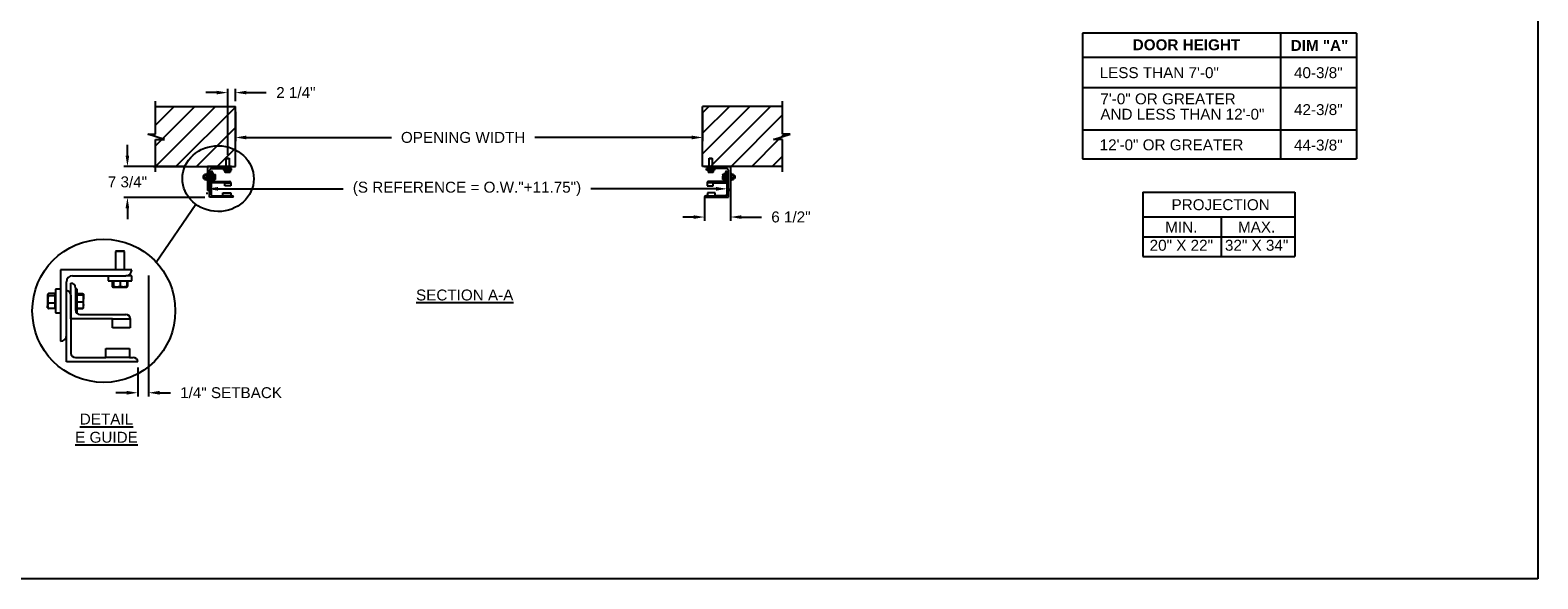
# Model space of a CAD drawing. Header units: inches. Extents: x 170 to 284, y 215 to 248.
# Tile 355 of 656: x 200.76 to 213.72, y 214.76 to 219.47. Entities that reach past the tile are written whole.
import ezdxf
from ezdxf import colors
from ezdxf.entities.mleader import LeaderData, LeaderLine
from ezdxf.math import Vec2, Vec3

# ---------------------------------------------------------------- set-up
doc = ezdxf.new("R2010")
doc.units = ezdxf.units.IN
doc.header["$LTSCALE"] = 0.25
doc.header["$MEASUREMENT"] = 0
for name, color, linetype in [('ANNOTATIONS', 1, 'Continuous'), ('DETAILS', 4, 'Continuous'), ('E GUIDES', 7, 'Continuous'), ('LH FRONT OF HOOD', 7, 'Continuous')]:
    doc.layers.add(name, color=color, linetype=linetype)
doc.styles.add('ARIAL', font='arial.ttf', dxfattribs={"height": 0.09375})
doc.dimstyles.new('STANDARD$0', dxfattribs={"dimtxt": 0.09375, "dimasz": 0.09375, "dimexe": 0.03125, "dimexo": 0.046875, "dimgap": 0.09, "dimtad": 0, "dimtih": 1, "dimtoh": 1, "dimdec": 4, "dimzin": 0, "dimdsep": 46, "dimtxsty": 'ARIAL', "dimcen": 0.09, "dimadec": 0, "dimazin": 0, "dimtfac": 1, "dimtdec": 4, "dimtofl": 0, "dimtmove": 0, "dimatfit": 1, "dimfxl": 1, "dimtolj": 1, "dimtzin": 0, "dimarcsym": 0})
pattern_1 = [(45, (24.66329, -19.50984), (-0.08838835, 0.08838835), [])]

# ---------------------------------------------------------------- blocks, each defined once
blk = doc.blocks.new('*D68')
at = {"layer": 'ANNOTATIONS', "color": 0, "lineweight": -2, "transparency": 16777216}
for p, q in [((201.597, 218.392), (201.597, 218.486)), ((202.086, 218.298), (201.565, 218.298)), ((202.261, 218.034), (201.565, 218.034)), ((201.597, 217.94), (201.597, 217.847))]:
    blk.add_line(p, q, dxfattribs=at)
at = {"layer": 'ANNOTATIONS', "color": 0, "transparency": 16777216}
for points in [[(201.581, 218.392), (201.612, 218.392), (201.597, 218.298)], [(201.581, 217.94), (201.612, 217.94), (201.597, 218.034)]]:
    blk.add_solid(points, dxfattribs=at)
at = {"layer": 'defpoints', "color": 0, "transparency": 16777216}
for p in [(202.133, 218.298), (201.597, 218.034), (202.308, 218.034)]:
    blk.add_point(p, dxfattribs=at)
at = {"layer": 'ANNOTATIONS', "color": 0, "transparency": 16777216, "insert": (201.597, 218.166), "char_height": 0.0938, "attachment_point": 5, "style": 'ARIAL'}
blk.add_mtext('\\A1;7 3/4"', dxfattribs=at)
blk = doc.blocks.new('*D69')
at = {"layer": 'ANNOTATIONS', "color": 0, "lineweight": -2, "transparency": 16777216}
for p, q in [((206.781, 218.252), (206.781, 217.833)), ((206.559, 218.037), (206.559, 217.833)), ((206.465, 217.865), (206.372, 217.865)), ((206.874, 217.865), (207.048, 217.865))]:
    blk.add_line(p, q, dxfattribs=at)
at = {"layer": 'ANNOTATIONS', "color": 0, "transparency": 16777216}
for points in [[(206.465, 217.88), (206.465, 217.849), (206.559, 217.865)], [(206.874, 217.88), (206.874, 217.849), (206.781, 217.865)]]:
    blk.add_solid(points, dxfattribs=at)
at = {"layer": 'defpoints', "color": 0, "transparency": 16777216}
for p in [(206.781, 218.298), (206.559, 218.084), (206.781, 217.865)]:
    blk.add_point(p, dxfattribs=at)
at = {"layer": 'ANNOTATIONS', "color": 0, "transparency": 16777216, "insert": (207.301, 217.865), "char_height": 0.0938, "attachment_point": 5, "style": 'ARIAL'}
blk.add_mtext('\\A1;6 1/2"', dxfattribs=at)
blk = doc.blocks.new('*D67')
at = {"layer": 'ANNOTATIONS', "color": 0, "lineweight": -2, "transparency": 16777216}
for p, q in [((202.365, 218.933), (202.271, 218.933)), ((202.459, 218.398), (202.459, 218.965)), ((202.525, 218.861), (202.525, 218.965)), ((202.619, 218.933), (202.791, 218.933))]:
    blk.add_line(p, q, dxfattribs=at)
at = {"layer": 'ANNOTATIONS', "color": 0, "transparency": 16777216}
for points in [[(202.365, 218.949), (202.365, 218.918), (202.459, 218.933)], [(202.619, 218.949), (202.619, 218.918), (202.525, 218.933)]]:
    blk.add_solid(points, dxfattribs=at)
at = {"layer": 'defpoints', "color": 0, "transparency": 16777216}
for p in [(202.525, 218.933), (202.525, 218.814), (202.459, 218.351)]:
    blk.add_point(p, dxfattribs=at)
at = {"layer": 'ANNOTATIONS', "color": 0, "transparency": 16777216, "insert": (203.045, 218.933), "char_height": 0.0938, "attachment_point": 5, "style": 'ARIAL'}
blk.add_mtext('\\A1;2 1/4"', dxfattribs=at)
blk = doc.blocks.new('*D63')
at = {"layer": 'ANNOTATIONS', "color": 0, "lineweight": -2, "transparency": 16777216}
for p, q in [((206.751, 218.154), (206.751, 218.138)), ((202.282, 218.06), (202.282, 218.076)), ((202.376, 218.107), (203.451, 218.107)), ((206.657, 218.107), (205.582, 218.107))]:
    blk.add_line(p, q, dxfattribs=at)
at = {"layer": 'ANNOTATIONS', "color": 0, "transparency": 16777216}
for points in [[(202.376, 218.123), (202.376, 218.091), (202.282, 218.107)], [(206.657, 218.123), (206.657, 218.091), (206.751, 218.107)]]:
    blk.add_solid(points, dxfattribs=at)
at = {"layer": 'defpoints', "color": 0, "transparency": 16777216}
for p in [(202.282, 218.107), (206.751, 218.107), (206.751, 218.107)]:
    blk.add_point(p, dxfattribs=at)
at = {"layer": 'ANNOTATIONS', "color": 0, "transparency": 16777216, "insert": (204.516, 218.107), "char_height": 0.09375, "attachment_point": 5, "style": 'ARIAL'}
blk.add_mtext('\\A1;(S REFERENCE = O.W."+11.75")', dxfattribs=at)
blk = doc.blocks.new('*D64')
at = {"layer": 'ANNOTATIONS', "color": 0, "lineweight": -2, "transparency": 16777216}
for p, q in [((202.525, 218.767), (202.525, 218.517)), ((206.542, 218.767), (206.542, 218.517)), ((202.619, 218.548), (203.867, 218.548)), ((206.448, 218.548), (205.1, 218.548))]:
    blk.add_line(p, q, dxfattribs=at)
at = {"layer": 'ANNOTATIONS', "color": 0, "transparency": 16777216}
for points in [[(202.619, 218.564), (202.619, 218.532), (202.525, 218.548)], [(206.448, 218.564), (206.448, 218.532), (206.542, 218.548)]]:
    blk.add_solid(points, dxfattribs=at)
at = {"layer": 'defpoints', "color": 0, "transparency": 16777216}
for p in [(202.525, 218.814), (206.542, 218.814), (206.542, 218.548)]:
    blk.add_point(p, dxfattribs=at)
at = {"layer": 'ANNOTATIONS', "color": 0, "transparency": 16777216, "insert": (204.483, 218.548), "char_height": 0.09375, "attachment_point": 5, "style": 'ARIAL'}
blk.add_mtext('\\A1;OPENING WIDTH', dxfattribs=at)
blk = doc.blocks.new('*D65')
at = {"layer": 'ANNOTATIONS', "color": 0, "lineweight": -2, "transparency": 16777216}
for p, q in [((201.779, 217.363), (201.779, 216.325)), ((201.685, 216.573), (201.685, 216.325)), ((201.591, 216.356), (201.498, 216.356)), ((201.873, 216.356), (201.967, 216.356))]:
    blk.add_line(p, q, dxfattribs=at)
at = {"layer": 'ANNOTATIONS', "color": 0, "transparency": 16777216}
for points in [[(201.591, 216.372), (201.591, 216.34), (201.685, 216.356)], [(201.873, 216.372), (201.873, 216.34), (201.779, 216.356)]]:
    blk.add_solid(points, dxfattribs=at)
at = {"layer": 'defpoints', "color": 0, "transparency": 16777216}
for p in [(201.779, 217.41), (201.685, 216.62), (201.685, 216.356)]:
    blk.add_point(p, dxfattribs=at)
at = {"layer": 'ANNOTATIONS', "color": 0, "transparency": 16777216, "insert": (202.488, 216.356), "char_height": 0.09375, "attachment_point": 5, "style": 'ARIAL'}
blk.add_mtext('\\A1;1/4" SETBACK', dxfattribs=at)

msp = doc.modelspace()

# ---------------------------------------------------------------- hatches: boundary and pattern name
at = {"layer": 'LH FRONT OF HOOD'}
h = msp.add_hatch(dxfattribs=at)
h.set_pattern_fill('ANSI31', color=256, style=0)
h.set_pattern_definition(pattern_1)
h.paths.add_polyline_path([(202.52504, 218.81406), (201.83754, 218.81406), (201.83754, 218.57686), (201.77344, 218.57686), (201.91551, 218.52996), (201.83754, 218.52996), (201.83754, 218.29844), (202.52504, 218.29844), (202.52504, 218.46094)])
h = msp.add_hatch(dxfattribs=at)
h.set_pattern_fill('ANSI31', color=256, style=0)
h.set_pattern_definition(pattern_1)
h.paths.add_polyline_path([(207.29362, 218.57686), (207.22952, 218.57686), (207.22952, 218.81406), (206.54202, 218.81406), (206.54202, 218.29844), (206.56019, 218.29844), (207.22952, 218.29844), (207.22952, 218.52996), (207.15155, 218.52996)])

# ---------------------------------------------------------------- linework, layer by layer
at = {"layer": 'ANNOTATIONS'}
for p, q in [((212.16229, 219.44458), (209.80889, 219.44458)), ((209.80889, 219.44458), (209.80889, 218.36425)), ((211.51389, 218.36425), (211.51389, 219.44458)), ((212.16229, 219.44458), (212.16229, 218.36425)), ((212.16229, 219.23579), (209.80889, 219.23579)), ((209.80889, 218.97582), (212.16229, 218.97582)), ((209.80889, 218.61425), (212.16229, 218.61425)), ((209.80889, 218.61425), (212.16229, 218.61425)), ((209.80889, 218.36425), (212.16229, 218.36425)), ((210.32648, 218.077), (210.32648, 217.52563)), ((210.32648, 218.077), (211.63425, 218.077)), ((211.63425, 218.077), (211.63425, 217.52563)), ((210.32648, 217.86553), (211.63425, 217.86553)), ((210.99933, 217.86553), (210.99933, 217.52563)), ((210.32648, 217.69558), (211.63425, 217.69558)), ((210.32648, 217.52563), (211.63425, 217.52563))]:
    msp.add_line(p, q, dxfattribs=at)
at = {"layer": 'defpoints'}
msp.add_lwpolyline([(213.72204, 214.75854), (194.25216, 214.75854), (194.25216, 227.49365), (213.72204, 227.49365)], close=True, dxfattribs=at)
at = {"layer": 'DETAILS'}
msp.add_line((201.84304, 217.47865), (202.18513, 217.97422), dxfattribs=at)
msp.add_circle((201.39378, 217.05928), 0.61458, dxfattribs=at)
msp.add_ellipse((202.37644, 218.19454), major_axis=(0.30673, -0.00211), ratio=0.91972899, dxfattribs=at)
at = {"layer": 'E GUIDES'}
for p, q in [((202.2864, 218.29844), (202.2864, 218.09389)), ((202.49095, 218.29844), (202.2864, 218.29844)), ((202.32049, 218.28139), (202.4739, 218.28139)), ((202.42207, 218.27192), (202.42207, 218.26687)), ((202.42207, 218.27192), (202.42277, 218.27192)), ((202.42277, 218.28139), (202.42277, 218.27635)), ((202.49095, 218.27635), (202.42277, 218.27635)), ((202.42277, 218.27192), (202.42277, 218.26687)), ((202.42277, 218.27192), (202.49095, 218.27192)), ((202.43129, 218.27635), (202.43129, 218.27192)), ((202.44614, 218.36874), (202.4474, 218.37)), ((202.44614, 218.29844), (202.44614, 218.36874)), ((202.44614, 218.36874), (202.47171, 218.36874)), ((202.4474, 218.37), (202.47045, 218.37)), ((202.47045, 218.37), (202.47171, 218.36874)), ((202.47171, 218.36874), (202.47171, 218.29844)), ((202.49095, 218.28139), (202.4739, 218.28139)), ((202.48243, 218.27192), (202.48243, 218.27635)), ((202.49095, 218.27635), (202.49095, 218.28139)), ((202.49095, 218.26687), (202.49095, 218.27192)), ((206.55906, 218.29844), (206.76361, 218.29844)), ((206.57611, 218.29844), (206.78066, 218.29844)), ((206.57611, 218.27635), (206.57611, 218.28139)), ((206.57611, 218.28139), (206.59316, 218.28139)), ((206.57611, 218.27635), (206.64429, 218.27635)), ((206.57611, 218.26687), (206.57611, 218.27192)), ((206.64429, 218.27192), (206.57611, 218.27192)), ((206.58463, 218.27192), (206.58463, 218.27635)), ((206.74656, 218.28139), (206.59316, 218.28139)), ((206.59742, 218.36874), (206.59867, 218.37)), ((206.59742, 218.29844), (206.59742, 218.36874)), ((206.59742, 218.36874), (206.62298, 218.36874)), ((206.59867, 218.37), (206.62173, 218.37)), ((206.62173, 218.37), (206.62298, 218.36874)), ((206.62298, 218.36874), (206.62298, 218.29844)), ((206.63577, 218.27635), (206.63577, 218.27192)), ((206.64429, 218.28139), (206.64429, 218.27635)), ((206.64429, 218.27192), (206.64429, 218.26687)), ((206.64499, 218.27192), (206.64429, 218.27192)), ((206.64499, 218.27192), (206.64499, 218.26687)), ((206.78066, 218.29844), (206.78066, 218.09389)), ((202.25009, 218.22173), (202.24884, 218.22048)), ((202.24884, 218.22048), (202.24884, 218.19742)), ((202.24884, 218.19742), (202.25009, 218.19617)), ((202.25869, 218.22173), (202.25009, 218.22173)), ((202.25009, 218.22173), (202.25009, 218.19617)), ((202.25009, 218.19617), (202.25869, 218.19617)), ((202.25921, 218.22873), (202.25869, 218.22813)), ((202.25923, 218.22813), (202.25869, 218.22813)), ((202.25869, 218.18977), (202.25869, 218.22813)), ((202.25869, 218.18977), (202.25921, 218.18917)), ((202.25869, 218.18977), (202.25923, 218.18977)), ((202.25923, 218.22876), (202.25921, 218.22873)), ((202.25923, 218.2308), (202.25923, 218.23079)), ((202.25923, 218.2308), (202.26099, 218.2308)), ((202.25923, 218.23079), (202.25923, 218.23065)), ((202.25923, 218.23079), (202.26098, 218.23079)), ((202.25923, 218.23065), (202.25923, 218.22713)), ((202.25923, 218.23065), (202.2788, 218.23065)), ((202.25923, 218.22713), (202.25923, 218.22361)), ((202.25923, 218.22361), (202.25923, 218.21276)), ((202.25923, 218.22361), (202.2788, 218.22361)), ((202.25923, 218.21276), (202.25923, 218.20191)), ((202.25923, 218.20191), (202.2788, 218.20191)), ((202.25923, 218.20191), (202.25923, 218.19458)), ((202.25923, 218.19458), (202.25923, 218.18725)), ((202.25923, 218.18725), (202.25923, 218.18711)), ((202.25923, 218.18725), (202.2788, 218.18725)), ((202.25923, 218.18711), (202.26098, 218.18711)), ((202.25923, 218.18711), (202.25923, 218.1871)), ((202.25923, 218.1871), (202.26099, 218.1871)), ((202.2611, 218.23092), (202.26086, 218.23065)), ((202.26086, 218.18725), (202.2611, 218.18698)), ((202.26124, 218.18681), (202.2609, 218.18725)), ((202.26124, 218.23109), (202.26095, 218.23065)), ((202.26108, 218.23089), (202.26124, 218.23109)), ((202.28081, 218.23109), (202.26124, 218.23109)), ((202.28081, 218.18681), (202.26124, 218.18681)), ((202.28081, 218.23025), (202.27931, 218.23025)), ((202.28081, 218.18765), (202.27931, 218.18765)), ((202.28136, 218.22813), (202.28041, 218.22922)), ((202.28041, 218.18868), (202.28136, 218.18977)), ((202.28081, 218.23025), (202.28081, 218.23109)), ((202.28081, 218.22876), (202.28081, 218.23025)), ((202.28081, 218.18914), (202.28081, 218.18765)), ((202.28081, 218.18765), (202.28081, 218.18681)), ((202.2864, 218.24304), (202.28136, 218.24304)), ((202.28136, 218.24304), (202.28136, 218.24249)), ((202.28136, 218.24249), (202.28136, 218.17486)), ((202.28136, 218.17486), (202.2864, 218.17486)), ((202.30345, 218.11094), (202.30345, 218.26435)), ((202.30345, 218.03423), (202.30345, 218.23878)), ((202.31623, 218.15781), (202.31623, 218.26009)), ((202.31623, 218.226), (202.31623, 218.0598)), ((202.43555, 218.15781), (202.31623, 218.15781)), ((202.32902, 218.2473), (202.32902, 218.18338)), ((202.33406, 218.24304), (202.32902, 218.24304)), ((202.33227, 218.17486), (202.33406, 218.17486)), ((202.33406, 218.17486), (202.33406, 218.24304)), ((202.33406, 218.23028), (202.35021, 218.23028)), ((202.33406, 218.22932), (202.35021, 218.22932)), ((202.33406, 218.22665), (202.35021, 218.22665)), ((202.33406, 218.20628), (202.35021, 218.20628)), ((202.33406, 218.18858), (202.35021, 218.18858)), ((202.33406, 218.18762), (202.35021, 218.18762)), ((202.3418, 218.1706), (202.4739, 218.1706)), ((202.35058, 218.18876), (202.35021, 218.18762)), ((202.35184, 218.22827), (202.35157, 218.22875)), ((202.35157, 218.18915), (202.35184, 218.18963)), ((202.35193, 218.22813), (202.35184, 218.22827)), ((202.35184, 218.18963), (202.35193, 218.18977)), ((202.35193, 218.22799), (202.35193, 218.21646)), ((202.35193, 218.19743), (202.35193, 218.21646)), ((202.35193, 218.18977), (202.35193, 218.19743)), ((202.42207, 218.26687), (202.42277, 218.26687)), ((202.42277, 218.26687), (202.49095, 218.26687)), ((202.43481, 218.26687), (202.43481, 218.25072)), ((202.43555, 218.13225), (202.43555, 218.15781)), ((202.43555, 218.15781), (202.48669, 218.15781)), ((202.43573, 218.25013), (202.43768, 218.24901)), ((202.43719, 218.26687), (202.43719, 218.25072)), ((202.4377, 218.24901), (202.44806, 218.24901)), ((202.43822, 218.26687), (202.43822, 218.25072)), ((202.44806, 218.24901), (202.46721, 218.24901)), ((202.45789, 218.26687), (202.45789, 218.25072)), ((202.46721, 218.24901), (202.47601, 218.24901)), ((202.47603, 218.24901), (202.47799, 218.25013)), ((202.47891, 218.25072), (202.47632, 218.24969)), ((202.47653, 218.26687), (202.47653, 218.25072)), ((202.47797, 218.25013), (202.47891, 218.25072)), ((202.47891, 218.26687), (202.47891, 218.25072)), ((202.48669, 218.15906), (202.48669, 218.15781)), ((202.48669, 218.15781), (202.48669, 218.13225)), ((206.64429, 218.26687), (206.57611, 218.26687)), ((206.58037, 218.15906), (206.58037, 218.15781)), ((206.58037, 218.15781), (206.58037, 218.13225)), ((206.63151, 218.15781), (206.58037, 218.15781)), ((206.58815, 218.26687), (206.58815, 218.25072)), ((206.58815, 218.25072), (206.59074, 218.24969)), ((206.58908, 218.25013), (206.58815, 218.25072)), ((206.59102, 218.24901), (206.58907, 218.25013)), ((206.59053, 218.26687), (206.59053, 218.25072)), ((206.59985, 218.24901), (206.59105, 218.24901)), ((206.72526, 218.1706), (206.59316, 218.1706)), ((206.619, 218.24901), (206.59985, 218.24901)), ((206.60917, 218.26687), (206.60917, 218.25072)), ((206.62936, 218.24901), (206.619, 218.24901)), ((206.62884, 218.26687), (206.62884, 218.25072)), ((206.63133, 218.25013), (206.62938, 218.24901)), ((206.62987, 218.26687), (206.62987, 218.25072)), ((206.63151, 218.15781), (206.75083, 218.15781)), ((206.63151, 218.13225), (206.63151, 218.15781)), ((206.63225, 218.26687), (206.63225, 218.25072)), ((206.64499, 218.26687), (206.64429, 218.26687)), ((206.71513, 218.22813), (206.71521, 218.22827)), ((206.71513, 218.22799), (206.71513, 218.21646)), ((206.71513, 218.19743), (206.71513, 218.21646)), ((206.71513, 218.18977), (206.71513, 218.19743)), ((206.71521, 218.18963), (206.71513, 218.18977)), ((206.71521, 218.22827), (206.71549, 218.22875)), ((206.71549, 218.18915), (206.71521, 218.18963)), ((206.71647, 218.18876), (206.71685, 218.18762)), ((206.733, 218.23028), (206.71685, 218.23028)), ((206.733, 218.22932), (206.71685, 218.22932)), ((206.733, 218.22665), (206.71685, 218.22665)), ((206.733, 218.20628), (206.71685, 218.20628)), ((206.733, 218.18858), (206.71685, 218.18858)), ((206.733, 218.18762), (206.71685, 218.18762)), ((206.733, 218.24304), (206.73804, 218.24304)), ((206.733, 218.17486), (206.733, 218.24304)), ((206.73479, 218.17486), (206.733, 218.17486)), ((206.73804, 218.2473), (206.73804, 218.18338)), ((206.75083, 218.15781), (206.75083, 218.26009)), ((206.75083, 218.226), (206.75083, 218.0598)), ((206.76361, 218.11094), (206.76361, 218.26435)), ((206.76361, 218.03423), (206.76361, 218.23878)), ((206.78066, 218.24304), (206.7857, 218.24304)), ((206.7857, 218.17486), (206.78066, 218.17486)), ((206.7857, 218.24304), (206.7857, 218.24249)), ((206.7857, 218.24249), (206.7857, 218.17486)), ((206.7857, 218.22813), (206.78665, 218.22922)), ((206.78665, 218.18868), (206.7857, 218.18977)), ((206.78625, 218.23025), (206.78625, 218.23109)), ((206.78625, 218.23109), (206.80581, 218.23109)), ((206.78625, 218.22876), (206.78625, 218.23025)), ((206.78625, 218.23025), (206.78775, 218.23025)), ((206.78625, 218.18914), (206.78625, 218.18765)), ((206.78625, 218.18765), (206.78775, 218.18765)), ((206.78625, 218.18765), (206.78625, 218.18681)), ((206.78625, 218.18681), (206.80581, 218.18681)), ((206.80783, 218.23065), (206.78826, 218.23065)), ((206.80783, 218.22361), (206.78826, 218.22361)), ((206.80783, 218.20191), (206.78826, 218.20191)), ((206.80783, 218.18725), (206.78826, 218.18725)), ((206.80581, 218.23109), (206.80611, 218.23065)), ((206.80598, 218.23089), (206.80581, 218.23109)), ((206.80581, 218.18681), (206.80616, 218.18725)), ((206.80596, 218.23092), (206.80619, 218.23065)), ((206.80619, 218.18725), (206.80596, 218.18698)), ((206.80783, 218.2308), (206.80606, 218.2308)), ((206.80783, 218.1871), (206.80606, 218.1871)), ((206.80783, 218.23079), (206.80608, 218.23079)), ((206.80783, 218.18711), (206.80608, 218.18711)), ((206.80783, 218.2308), (206.80783, 218.23079)), ((206.80783, 218.23079), (206.80783, 218.23065)), ((206.80783, 218.23065), (206.80783, 218.22713)), ((206.80783, 218.22876), (206.80785, 218.22873)), ((206.80783, 218.22813), (206.80837, 218.22813)), ((206.80783, 218.22713), (206.80783, 218.22361)), ((206.80783, 218.22361), (206.80783, 218.21276)), ((206.80783, 218.21276), (206.80783, 218.20191)), ((206.80783, 218.20191), (206.80783, 218.19458)), ((206.80783, 218.19458), (206.80783, 218.18725)), ((206.80837, 218.18977), (206.80783, 218.18977)), ((206.80783, 218.18725), (206.80783, 218.18711)), ((206.80783, 218.18711), (206.80783, 218.1871)), ((206.80785, 218.22873), (206.80837, 218.22813)), ((206.80837, 218.18977), (206.80785, 218.18917)), ((206.80837, 218.18977), (206.80837, 218.22813)), ((206.80837, 218.22173), (206.81697, 218.22173)), ((206.81697, 218.19617), (206.80837, 218.19617)), ((206.81697, 218.22173), (206.81822, 218.22048)), ((206.81697, 218.22173), (206.81697, 218.19617)), ((206.81822, 218.19742), (206.81697, 218.19617)), ((206.81822, 218.22048), (206.81822, 218.19742)), ((202.50799, 218.03423), (202.30345, 218.03423)), ((202.32902, 218.04702), (202.41637, 218.04702)), ((202.41637, 218.07259), (202.48456, 218.07259)), ((202.41637, 218.04702), (202.41637, 218.07259)), ((202.48456, 218.04702), (202.41637, 218.04702)), ((202.48669, 218.13225), (202.43555, 218.13225)), ((202.48456, 218.07259), (202.48456, 218.04702)), ((202.48456, 218.04702), (202.49521, 218.04702)), ((206.55906, 218.03423), (206.76361, 218.03423)), ((206.5825, 218.04702), (206.57185, 218.04702)), ((206.58037, 218.13225), (206.63151, 218.13225)), ((206.65068, 218.07259), (206.5825, 218.07259)), ((206.5825, 218.07259), (206.5825, 218.04702)), ((206.5825, 218.04702), (206.65068, 218.04702)), ((206.65068, 218.04702), (206.65068, 218.07259)), ((206.73804, 218.04702), (206.65068, 218.04702)), ((201.49761, 217.57172), (201.49385, 217.56796)), ((201.49385, 217.56796), (201.49385, 217.4112)), ((201.57034, 217.56796), (201.49385, 217.56796)), ((201.56658, 217.57172), (201.49761, 217.57172)), ((201.57034, 217.56796), (201.56658, 217.57172)), ((201.57034, 217.4112), (201.57034, 217.56796)), ((201.02218, 217.4112), (201.02218, 216.79929)), ((201.63408, 217.4112), (201.02218, 217.4112)), ((201.02218, 217.24547), (200.97873, 217.24547)), ((200.97873, 217.24547), (200.97873, 217.05208)), ((201.07317, 216.85028), (201.07317, 217.30921)), ((201.07317, 216.62082), (201.07317, 217.23273)), ((201.11141, 216.99051), (201.11141, 217.29647)), ((201.12416, 217.36021), (201.58309, 217.36021)), ((201.14966, 217.25822), (201.14966, 217.067)), ((201.16475, 217.24547), (201.14966, 217.24547)), ((201.16475, 217.0415), (201.16475, 217.24547)), ((201.43011, 217.36021), (201.43011, 217.31676)), ((201.43011, 217.31676), (201.63408, 217.31676)), ((201.46612, 217.31676), (201.46612, 217.26844)), ((201.46889, 217.26669), (201.47473, 217.26332)), ((201.47325, 217.31676), (201.47325, 217.26844)), ((201.47479, 217.26332), (201.50576, 217.26332)), ((201.47634, 217.31676), (201.47634, 217.26844)), ((201.50576, 217.26332), (201.56307, 217.26332)), ((201.53519, 217.31676), (201.53519, 217.26844)), ((201.56307, 217.26332), (201.5894, 217.26332)), ((201.63408, 217.36021), (201.58309, 217.36021)), ((201.58946, 217.26332), (201.5953, 217.26669)), ((201.59807, 217.26844), (201.59033, 217.26537)), ((201.59094, 217.31676), (201.59094, 217.26844)), ((201.59526, 217.26667), (201.59807, 217.26844)), ((201.59807, 217.31676), (201.59807, 217.26844)), ((201.63408, 217.31676), (201.63408, 217.36021)), ((200.91091, 217.1791), (200.90979, 217.17797)), ((200.90979, 217.17797), (200.90979, 217.109)), ((200.90979, 217.109), (200.91091, 217.10788)), ((200.9131, 217.2034), (200.91091, 217.20086)), ((200.91091, 217.20086), (200.91091, 217.19842)), ((200.91091, 217.19842), (200.91091, 217.15662)), ((200.91091, 217.15662), (200.91091, 217.1017)), ((200.9771, 217.20797), (200.91856, 217.20797)), ((200.9771, 217.18886), (200.91856, 217.18886)), ((200.9771, 217.12438), (200.91856, 217.12438)), ((200.9771, 217.19842), (200.9771, 217.20797)), ((200.97873, 217.20086), (200.9771, 217.20086)), ((200.9771, 217.18886), (200.9771, 217.19842)), ((200.9771, 217.15662), (200.9771, 217.18886)), ((200.9771, 217.12438), (200.9771, 217.15662)), ((200.9771, 217.1017), (200.9771, 217.12438)), ((201.11141, 217.19448), (201.11141, 216.69731)), ((201.16475, 217.20729), (201.21306, 217.20729)), ((201.16475, 217.20444), (201.21306, 217.20444)), ((201.16475, 217.19643), (201.21306, 217.19643)), ((201.16475, 217.13549), (201.21306, 217.13549)), ((201.21794, 217.20128), (201.21711, 217.20272)), ((201.21819, 217.20086), (201.21794, 217.20128)), ((201.21819, 217.20044), (201.21819, 217.16596)), ((201.21819, 217.10902), (201.21819, 217.16596)), ((201.21819, 217.08612), (201.21819, 217.10902)), ((200.91091, 217.08612), (200.91091, 217.1017)), ((200.91091, 217.08612), (200.9131, 217.08358)), ((200.9771, 217.07901), (200.91856, 217.07901)), ((200.9771, 217.07901), (200.9771, 217.1017)), ((200.9771, 217.08612), (200.97873, 217.08612)), ((200.97873, 217.05208), (200.97873, 217.0415)), ((200.97873, 217.0415), (201.02218, 217.0415)), ((201.46836, 216.99051), (201.11141, 216.99051)), ((201.15939, 217.0415), (201.16475, 217.0415)), ((201.16475, 217.08254), (201.21306, 217.08254)), ((201.16475, 217.07969), (201.21306, 217.07969)), ((201.1879, 217.02876), (201.58309, 217.02876)), ((201.21417, 217.08309), (201.21306, 217.07969)), ((201.21711, 217.08426), (201.21794, 217.0857)), ((201.21794, 217.0857), (201.21819, 217.08612)), ((201.46836, 216.91402), (201.46836, 216.99051)), ((201.46836, 216.99051), (201.62133, 216.99051)), ((201.62133, 216.99423), (201.62133, 216.99051)), ((201.62133, 216.99051), (201.62133, 216.91402)), ((201.62133, 216.91402), (201.46836, 216.91402)), ((201.41099, 216.65906), (201.41099, 216.73555)), ((201.41099, 216.73555), (201.61496, 216.73555)), ((201.61496, 216.73555), (201.61496, 216.65906)), ((201.68507, 216.62082), (201.07317, 216.62082)), ((201.14966, 216.65906), (201.41099, 216.65906)), ((201.61496, 216.65906), (201.41099, 216.65906)), ((201.61496, 216.65906), (201.64683, 216.65906))]:
    msp.add_line(p, q, dxfattribs=at)
for centre, radius, start, end in [((202.32049, 218.26435), 0.01705, 90, 180), ((202.4739, 218.29844), 0.01705, 270, 0), ((206.59316, 218.29844), 0.01705, 180, 270), ((206.74656, 218.26435), 0.01705, 0, 90), ((202.30345, 218.226), 0.01278, 0, 90), ((202.31623, 218.2473), 0.01278, 0, 90), ((202.3418, 218.18338), 0.01278, 180, 270), ((202.47435, 218.15826), 0.01235, 2.245613, 92.082022), ((202.4739, 218.15781), 0.01278, 0, 90), ((206.59271, 218.15826), 0.01235, 87.917978, 177.754387), ((206.59316, 218.15781), 0.01278, 90, 180), ((206.72526, 218.18338), 0.01278, 270, 0), ((206.75083, 218.2473), 0.01278, 90, 180), ((206.76361, 218.226), 0.01278, 90, 180), ((202.2864, 218.11094), 0.01705, 270, 0), ((202.32902, 218.0598), 0.01278, 180, 270), ((202.49521, 218.03423), 0.01278, 0, 90), ((206.57185, 218.03423), 0.01278, 90, 180), ((206.73804, 218.0598), 0.01278, 270, 0), ((206.78066, 218.11094), 0.01705, 180, 270), ((201.58309, 217.4112), 0.05099, 270, 0), ((201.12416, 217.30921), 0.05099, 90, 180), ((201.07317, 217.19448), 0.03824, 0, 90), ((201.11141, 217.25822), 0.03824, 0, 90), ((201.1879, 217.067), 0.03824, 180, 270), ((201.58443, 216.99185), 0.03693, 2.245613, 92.082022), ((201.58309, 216.99051), 0.03824, 0, 90), ((201.02218, 216.85028), 0.05099, 270, 0), ((201.14966, 216.69731), 0.03824, 180, 270), ((201.64683, 216.62082), 0.03824, 0, 90)]:
    msp.add_arc(centre, radius, start, end, dxfattribs=at)
for points, knots in [([(202.25923, 218.18918), (202.25918, 218.18923), (202.25896, 218.18942), (202.25893, 218.18962), (202.25891, 218.18977)], [0, 0, 0, 0, 0.237068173, 1, 1, 1, 1]), ([(202.28136, 218.22713), (202.28126, 218.22762), (202.28106, 218.22863), (202.27992, 218.22979), (202.27905, 218.23046), (202.2788, 218.23065)], [0, 0, 0, 0, 0.40629057, 0.82726642, 1, 1, 1, 1]), ([(202.2788, 218.22361), (202.27947, 218.22416), (202.28084, 218.22527), (202.28135, 218.22649), (202.28136, 218.22712), (202.28136, 218.22713)], [0, 0, 0, 0, 0.48434141, 0.98632773, 1, 1, 1, 1]), ([(202.28136, 218.21276), (202.28126, 218.21428), (202.28106, 218.21737), (202.27992, 218.22097), (202.27905, 218.22302), (202.2788, 218.22361)], [0, 0, 0, 0, 0.40629057, 0.82726642, 1, 1, 1, 1]), ([(202.2788, 218.20191), (202.27947, 218.2036), (202.28084, 218.20703), (202.28135, 218.21079), (202.28136, 218.21271), (202.28136, 218.21276)], [0, 0, 0, 0, 0.48434141, 0.98632773, 1, 1, 1, 1]), ([(202.28136, 218.19458), (202.28136, 218.19475), (202.28134, 218.19585), (202.28092, 218.1979), (202.27989, 218.20016), (202.27907, 218.20148), (202.2788, 218.20191)], [0, 0, 0, 0, 0.06653229, 0.43528257, 0.81455084, 1, 1, 1, 1]), ([(202.2788, 218.18725), (202.27918, 218.18787), (202.28008, 218.18934), (202.28112, 218.19179), (202.28128, 218.19364), (202.28136, 218.19458)], [0, 0, 0, 0, 0.26545991, 0.62807649, 1, 1, 1, 1]), ([(202.28036, 218.18873), (202.28011, 218.18842), (202.2797, 218.18792), (202.27906, 218.18744), (202.2788, 218.18725)], [0, 0, 0, 0, 0.59728664, 1, 1, 1, 1]), ([(202.35021, 218.23028), (202.35042, 218.23009), (202.35099, 218.22958), (202.35134, 218.22907), (202.35155, 218.22874)], [0, 0, 0, 0, 0.36956739, 1, 1, 1, 1]), ([(202.35021, 218.22932), (202.35042, 218.22923), (202.35102, 218.22897), (202.35175, 218.22852), (202.35187, 218.22817), (202.35193, 218.22799)], [0, 0, 0, 0, 0.2083045, 0.6015254, 1, 1, 1, 1]), ([(202.35193, 218.22799), (202.35191, 218.22788), (202.35185, 218.22761), (202.35132, 218.22716), (202.35058, 218.22682), (202.35021, 218.22665)], [0, 0, 0, 0, 0.22973043, 0.61267004, 1, 1, 1, 1]), ([(202.35021, 218.22665), (202.35069, 218.22499), (202.35166, 218.22166), (202.35184, 218.2182), (202.35193, 218.21646)], [0, 0, 0, 0, 0.49545796, 1, 1, 1, 1]), ([(202.35193, 218.21646), (202.35192, 218.21622), (202.35191, 218.21439), (202.35153, 218.21095), (202.35066, 218.20784), (202.35021, 218.20628)], [0, 0, 0, 0, 0.07010266, 0.53079095, 1, 1, 1, 1]), ([(202.35021, 218.20628), (202.35069, 218.20484), (202.35166, 218.20194), (202.35184, 218.19894), (202.35193, 218.19743)], [0, 0, 0, 0, 0.49545796, 1, 1, 1, 1]), ([(202.35193, 218.19743), (202.35192, 218.19722), (202.35191, 218.19563), (202.35153, 218.19263), (202.35066, 218.18994), (202.35021, 218.18858)], [0, 0, 0, 0, 0.07010266, 0.53079095, 1, 1, 1, 1]), ([(202.35021, 218.18858), (202.35058, 218.18875), (202.3513, 218.18908), (202.35178, 218.18944), (202.35183, 218.18962), (202.35184, 218.18963)], [0, 0, 0, 0, 0.4838091, 0.97227182, 1, 1, 1, 1]), ([(202.35021, 218.18762), (202.3506, 218.18797), (202.35117, 218.18847), (202.35143, 218.189), (202.35151, 218.18916)], [0, 0, 0, 0, 0.68088301, 1, 1, 1, 1]), ([(202.43777, 218.2493), (202.43737, 218.24941), (202.43637, 218.24969), (202.43539, 218.25033), (202.43481, 218.25072)], [0, 0, 0, 0, 0.396133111, 1, 1, 1, 1]), ([(202.4377, 218.24901), (202.43769, 218.24901), (202.4376, 218.24902), (202.43742, 218.2494), (202.43727, 218.25028), (202.43719, 218.25072)], [0, 0, 0, 0, 0.07010266, 0.53079095, 1, 1, 1, 1]), ([(202.43822, 218.25072), (202.43814, 218.25024), (202.43797, 218.24928), (202.43779, 218.2491), (202.4377, 218.24901)], [0, 0, 0, 0, 0.49545796, 1, 1, 1, 1]), ([(202.44806, 218.24901), (202.44782, 218.24901), (202.44606, 218.24902), (202.44273, 218.2494), (202.43973, 218.25028), (202.43822, 218.25072)], [0, 0, 0, 0, 0.07010266, 0.53079095, 1, 1, 1, 1]), ([(202.45789, 218.25072), (202.45629, 218.25024), (202.45307, 218.24928), (202.44974, 218.2491), (202.44806, 218.24901)], [0, 0, 0, 0, 0.49545796, 1, 1, 1, 1]), ([(202.46721, 218.24901), (202.46597, 218.24907), (202.46347, 218.24918), (202.46037, 218.24991), (202.45852, 218.25051), (202.45789, 218.25072)], [0, 0, 0, 0, 0.3928666, 0.79169603, 1, 1, 1, 1]), ([(202.47653, 218.25072), (202.47536, 218.25035), (202.47301, 218.24961), (202.46988, 218.24908), (202.46793, 218.24903), (202.46721, 218.24901)], [0, 0, 0, 0, 0.38329119, 0.77026914, 1, 1, 1, 1]), ([(202.47601, 218.24901), (202.47603, 218.24901), (202.47612, 218.24902), (202.47629, 218.2494), (202.47645, 218.25028), (202.47653, 218.25072)], [0, 0, 0, 0, 0.07010266, 0.53079095, 1, 1, 1, 1]), ([(206.59053, 218.25072), (206.5917, 218.25035), (206.59405, 218.24961), (206.59718, 218.24908), (206.59912, 218.24903), (206.59985, 218.24901)], [0, 0, 0, 0, 0.38329119, 0.77026914, 1, 1, 1, 1]), ([(206.59105, 218.24901), (206.59103, 218.24901), (206.59094, 218.24902), (206.59077, 218.2494), (206.59061, 218.25028), (206.59053, 218.25072)], [0, 0, 0, 0, 0.07010266, 0.53079095, 1, 1, 1, 1]), ([(206.59985, 218.24901), (206.60109, 218.24907), (206.60358, 218.24918), (206.60669, 218.24991), (206.60853, 218.25051), (206.60917, 218.25072)], [0, 0, 0, 0, 0.3928666, 0.79169603, 1, 1, 1, 1]), ([(206.60917, 218.25072), (206.61076, 218.25024), (206.61399, 218.24928), (206.61732, 218.2491), (206.619, 218.24901)], [0, 0, 0, 0, 0.49545796, 1, 1, 1, 1]), ([(206.619, 218.24901), (206.61924, 218.24901), (206.621, 218.24902), (206.62433, 218.2494), (206.62733, 218.25028), (206.62884, 218.25072)], [0, 0, 0, 0, 0.07010266, 0.53079095, 1, 1, 1, 1]), ([(206.62884, 218.25072), (206.62892, 218.25024), (206.62909, 218.24928), (206.62927, 218.2491), (206.62936, 218.24901)], [0, 0, 0, 0, 0.49545796, 1, 1, 1, 1]), ([(206.62929, 218.2493), (206.62969, 218.24941), (206.63069, 218.24969), (206.63166, 218.25033), (206.63225, 218.25072)], [0, 0, 0, 0, 0.396133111, 1, 1, 1, 1]), ([(206.62936, 218.24901), (206.62937, 218.24901), (206.62946, 218.24902), (206.62964, 218.2494), (206.62979, 218.25028), (206.62987, 218.25072)], [0, 0, 0, 0, 0.07010266, 0.53079095, 1, 1, 1, 1]), ([(206.71685, 218.22932), (206.71664, 218.22923), (206.71604, 218.22897), (206.71531, 218.22852), (206.71519, 218.22817), (206.71513, 218.22799)], [0, 0, 0, 0, 0.2083045, 0.6015254, 1, 1, 1, 1]), ([(206.71513, 218.22799), (206.71515, 218.22788), (206.71521, 218.22761), (206.71574, 218.22716), (206.71647, 218.22682), (206.71685, 218.22665)], [0, 0, 0, 0, 0.22973043, 0.61267004, 1, 1, 1, 1]), ([(206.71685, 218.22665), (206.71637, 218.22499), (206.7154, 218.22166), (206.71522, 218.2182), (206.71513, 218.21646)], [0, 0, 0, 0, 0.49545796, 1, 1, 1, 1]), ([(206.71513, 218.21646), (206.71513, 218.21622), (206.71515, 218.21439), (206.71552, 218.21095), (206.7164, 218.20784), (206.71685, 218.20628)], [0, 0, 0, 0, 0.07010266, 0.53079095, 1, 1, 1, 1]), ([(206.71685, 218.20628), (206.71637, 218.20484), (206.7154, 218.20194), (206.71522, 218.19894), (206.71513, 218.19743)], [0, 0, 0, 0, 0.49545796, 1, 1, 1, 1]), ([(206.71513, 218.19743), (206.71513, 218.19722), (206.71515, 218.19563), (206.71552, 218.19263), (206.7164, 218.18994), (206.71685, 218.18858)], [0, 0, 0, 0, 0.07010266, 0.53079095, 1, 1, 1, 1]), ([(206.71685, 218.18858), (206.71648, 218.18875), (206.71576, 218.18908), (206.71528, 218.18944), (206.71523, 218.18962), (206.71522, 218.18963)], [0, 0, 0, 0, 0.4838091, 0.97227182, 1, 1, 1, 1]), ([(206.71685, 218.23028), (206.71663, 218.23009), (206.71607, 218.22958), (206.71572, 218.22907), (206.71551, 218.22874)], [0, 0, 0, 0, 0.36956739, 1, 1, 1, 1]), ([(206.71685, 218.18762), (206.71646, 218.18797), (206.71588, 218.18847), (206.71563, 218.189), (206.71555, 218.18916)], [0, 0, 0, 0, 0.68088301, 1, 1, 1, 1]), ([(206.7857, 218.22713), (206.7858, 218.22762), (206.786, 218.22863), (206.78714, 218.22979), (206.78801, 218.23046), (206.78826, 218.23065)], [0, 0, 0, 0, 0.40629057, 0.82726642, 1, 1, 1, 1]), ([(206.78826, 218.22361), (206.78759, 218.22416), (206.78622, 218.22527), (206.78571, 218.22649), (206.7857, 218.22712), (206.7857, 218.22713)], [0, 0, 0, 0, 0.48434141, 0.98632773, 1, 1, 1, 1]), ([(206.7857, 218.21276), (206.7858, 218.21428), (206.786, 218.21737), (206.78714, 218.22097), (206.78801, 218.22302), (206.78826, 218.22361)], [0, 0, 0, 0, 0.40629057, 0.82726642, 1, 1, 1, 1]), ([(206.78826, 218.20191), (206.78759, 218.2036), (206.78622, 218.20703), (206.78571, 218.21079), (206.7857, 218.21271), (206.7857, 218.21276)], [0, 0, 0, 0, 0.48434141, 0.98632773, 1, 1, 1, 1]), ([(206.7857, 218.19458), (206.7857, 218.19475), (206.78572, 218.19585), (206.78614, 218.1979), (206.78716, 218.20016), (206.78799, 218.20148), (206.78826, 218.20191)], [0, 0, 0, 0, 0.06653229, 0.43528257, 0.81455084, 1, 1, 1, 1]), ([(206.78826, 218.18725), (206.78788, 218.18787), (206.78698, 218.18934), (206.78594, 218.19179), (206.78578, 218.19364), (206.7857, 218.19458)], [0, 0, 0, 0, 0.26545991, 0.62807649, 1, 1, 1, 1]), ([(206.7867, 218.18873), (206.78695, 218.18842), (206.78736, 218.18792), (206.788, 218.18744), (206.78826, 218.18725)], [0, 0, 0, 0, 0.59728664, 1, 1, 1, 1]), ([(206.80782, 218.18918), (206.80788, 218.18923), (206.8081, 218.18942), (206.80813, 218.18962), (206.80815, 218.18977)], [0, 0, 0, 0, 0.237068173, 1, 1, 1, 1]), ([(201.47499, 217.26421), (201.4738, 217.26454), (201.4708, 217.26537), (201.46788, 217.26729), (201.46612, 217.26844)], [0, 0, 0, 0, 0.39613311, 1, 1, 1, 1]), ([(201.47479, 217.26332), (201.47476, 217.26333), (201.47448, 217.26337), (201.47395, 217.26449), (201.47348, 217.26712), (201.47325, 217.26844)], [0, 0, 0, 0, 0.07010266, 0.53079095, 1, 1, 1, 1]), ([(201.47634, 217.26844), (201.47609, 217.26701), (201.47558, 217.26412), (201.47506, 217.26359), (201.47479, 217.26332)], [0, 0, 0, 0, 0.49545796, 1, 1, 1, 1]), ([(201.50576, 217.26332), (201.50506, 217.26333), (201.49978, 217.26337), (201.48982, 217.26449), (201.48086, 217.26712), (201.47634, 217.26844)], [0, 0, 0, 0, 0.07010266, 0.53079095, 1, 1, 1, 1]), ([(201.53519, 217.26844), (201.53041, 217.26701), (201.52076, 217.26412), (201.51079, 217.26359), (201.50576, 217.26332)], [0, 0, 0, 0, 0.49545796, 1, 1, 1, 1]), ([(201.56307, 217.26332), (201.55936, 217.2635), (201.55189, 217.26385), (201.5426, 217.26603), (201.53708, 217.26783), (201.53519, 217.26844)], [0, 0, 0, 0, 0.3928666, 0.79169603, 1, 1, 1, 1]), ([(201.59094, 217.26844), (201.58745, 217.26735), (201.58042, 217.26514), (201.57105, 217.26355), (201.56523, 217.26338), (201.56307, 217.26332)], [0, 0, 0, 0, 0.38329119, 0.77026914, 1, 1, 1, 1]), ([(201.5894, 217.26332), (201.58944, 217.26333), (201.58971, 217.26337), (201.59024, 217.26449), (201.59071, 217.26712), (201.59094, 217.26844)], [0, 0, 0, 0, 0.07010266, 0.53079095, 1, 1, 1, 1]), ([(200.91856, 217.20797), (200.91742, 217.20716), (200.91473, 217.20525), (200.91163, 217.20206), (200.91115, 217.19964), (200.91091, 217.19842)], [0, 0, 0, 0, 0.26545991, 0.62807649, 1, 1, 1, 1]), ([(200.91091, 217.19842), (200.91092, 217.1982), (200.91097, 217.19677), (200.91223, 217.1941), (200.91529, 217.19114), (200.91775, 217.18943), (200.91856, 217.18886)], [0, 0, 0, 0, 0.06653229, 0.43528257, 0.81455084, 1, 1, 1, 1]), ([(200.91856, 217.18886), (200.91655, 217.18385), (200.91246, 217.17364), (200.91092, 217.16249), (200.91091, 217.15678), (200.91091, 217.15662)], [0, 0, 0, 0, 0.48434141, 0.98632773, 1, 1, 1, 1]), ([(200.91091, 217.15662), (200.9112, 217.15211), (200.91179, 217.14292), (200.91522, 217.13224), (200.91781, 217.12615), (200.91856, 217.12438)], [0, 0, 0, 0, 0.40629057, 0.82726642, 1, 1, 1, 1]), ([(200.91856, 217.12438), (200.91655, 217.12086), (200.91246, 217.11367), (200.91092, 217.10583), (200.91091, 217.1018), (200.91091, 217.1017)], [0, 0, 0, 0, 0.48434141, 0.98632773, 1, 1, 1, 1]), ([(201.21306, 217.20729), (201.21369, 217.20673), (201.2154, 217.20522), (201.21642, 217.20367), (201.21707, 217.20269)], [0, 0, 0, 0, 0.36956739, 1, 1, 1, 1]), ([(201.21306, 217.20444), (201.21368, 217.20416), (201.21546, 217.20338), (201.21765, 217.20205), (201.21801, 217.20097), (201.21819, 217.20044)], [0, 0, 0, 0, 0.2083045, 0.6015254, 1, 1, 1, 1]), ([(201.21819, 217.20044), (201.21813, 217.20012), (201.21796, 217.1993), (201.21638, 217.19795), (201.21417, 217.19694), (201.21306, 217.19643)], [0, 0, 0, 0, 0.22973043, 0.61267004, 1, 1, 1, 1]), ([(201.21306, 217.19643), (201.2145, 217.19149), (201.21739, 217.1815), (201.21792, 217.17117), (201.21819, 217.16596)], [0, 0, 0, 0, 0.49545796, 1, 1, 1, 1]), ([(201.21819, 217.16596), (201.21818, 217.16524), (201.21814, 217.15977), (201.21702, 217.14946), (201.21439, 217.14017), (201.21306, 217.13549)], [0, 0, 0, 0, 0.07010266, 0.53079095, 1, 1, 1, 1]), ([(201.21306, 217.13549), (201.2145, 217.13119), (201.21739, 217.12251), (201.21792, 217.11354), (201.21819, 217.10902)], [0, 0, 0, 0, 0.49545796, 1, 1, 1, 1]), ([(201.21819, 217.10902), (201.21818, 217.10839), (201.21814, 217.10364), (201.21702, 217.09468), (201.21439, 217.08661), (201.21306, 217.08254)], [0, 0, 0, 0, 0.07010266, 0.53079095, 1, 1, 1, 1]), ([(200.91091, 217.1017), (200.9112, 217.09852), (200.91179, 217.09205), (200.91522, 217.08454), (200.91781, 217.08025), (200.91856, 217.07901)], [0, 0, 0, 0, 0.40629057, 0.82726642, 1, 1, 1, 1]), ([(200.91321, 217.08362), (200.91411, 217.08264), (200.91555, 217.08107), (200.91774, 217.07957), (200.91856, 217.07901)], [0, 0, 0, 0, 0.62450971, 1, 1, 1, 1]), ([(201.21306, 217.08254), (201.21415, 217.08304), (201.21633, 217.08405), (201.21774, 217.08512), (201.21791, 217.08567), (201.21792, 217.0857)], [0, 0, 0, 0, 0.483809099, 0.972271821, 1, 1, 1, 1]), ([(201.21306, 217.07969), (201.21423, 217.08072), (201.21594, 217.08223), (201.2167, 217.08379), (201.21694, 217.08429)], [0, 0, 0, 0, 0.68088301, 1, 1, 1, 1])]:
    msp.add_open_spline(points, degree=3, knots=knots, dxfattribs=at)
at = {"layer": 'LH FRONT OF HOOD'}
for p, q in [((201.83754, 218.57686), (201.83754, 218.86094)), ((201.83754, 218.81406), (202.52504, 218.81406)), ((202.52504, 218.29844), (202.52504, 218.81406)), ((206.54202, 218.29844), (206.54202, 218.81406)), ((206.54202, 218.29844), (206.54202, 218.81406)), ((207.22952, 218.81406), (206.54202, 218.81406)), ((207.22952, 218.57686), (207.22952, 218.86094)), ((201.91551, 218.52996), (201.77344, 218.57686)), ((201.77344, 218.57686), (201.83754, 218.57686)), ((201.83754, 218.25156), (201.83754, 218.52996)), ((201.83754, 218.52996), (201.91551, 218.52996)), ((207.15155, 218.52996), (207.29362, 218.57686)), ((207.22952, 218.52996), (207.15155, 218.52996)), ((207.29362, 218.57686), (207.22952, 218.57686)), ((207.22952, 218.25156), (207.22952, 218.52996)), ((201.82049, 218.29843), (202.52504, 218.29843)), ((207.22952, 218.29844), (206.54202, 218.29844))]:
    msp.add_line(p, q, dxfattribs=at)

# ---------------------------------------------------------------- texts
at = {"layer": 'ANNOTATIONS', "style": 'ARIAL'}
for s, p in [('LESS THAN 7\'-0"', (209.95502, 219.05745)), ('40-3/8"', (211.62578, 219.05745)), ('42-3/8"', (211.62578, 218.74033)), ('12\'-0" OR GREATER', (209.95502, 218.43776)), ('44-3/8"', (211.62578, 218.43591))]:
    msp.add_text(s, height=0.09375, dxfattribs=at).set_placement(p)
at = {"layer": 'ANNOTATIONS', "char_height": 0.09375, "attachment_point": 2, "style": 'ARIAL'}
for s, insert, width in [('{\\fArial|b1|i0|c0|p34;DOOR HEIGHT}', (210.70121, 219.3907), 0.928691), ('{\\fArial|b1|i0|c0|p34;DIM "A"}', (211.84477, 219.385), 0.7983542), ('{\\LSECTION A-A}', (204.49635, 217.2423), 1.3823677), ('{\\LDETAIL\\PE GUIDE}', (201.41664, 216.17723), 1.3823677)]:
    msp.add_mtext(s, dxfattribs=dict(at, insert=insert, width=width))
at = {"layer": 'ANNOTATIONS', "insert": (209.96123, 218.92648), "char_height": 0.09375, "width": 1.4179729, "attachment_point": 1, "line_spacing_factor": 0.844331, "style": 'ARIAL'}
msp.add_mtext('7\'-0" OR GREATER AND LESS THAN 12\'-0"', dxfattribs=at)
at = {"layer": 'ANNOTATIONS', "char_height": 0.09375, "attachment_point": 2, "style": 'ARIAL'}
for s, width, insert in [('PROJECTION ', 1.7594917, (210.99517, 218.01757)), ('MIN.\\P20" X 22" ', 0.6711642, (210.65705, 217.82558)), ('MAX.\\P32" X 34"', 0.6567117, (211.30448, 217.82558))]:
    msp.add_mtext_dynamic_manual_height_columns(s, width=width, gutter_width=1.36268, heights=[0], dxfattribs=dict(at, insert=insert))

# ---------------------------------------------------------------- dimensions: what is measured, and where the dimension line sits
at = {"layer": 'ANNOTATIONS'}
for base, p1, p2, text, picture, middle in [((202.52504, 218.93342), (202.45892, 218.35084), (202.52504, 218.81406), '2 1/4"', '*D67', (203.04535, 218.93342)), ((206.54202, 218.54799), (202.52504, 218.81406), (206.54202, 218.81406), 'OPENING WIDTH', '*D64', (204.48343, 218.54799)), ((206.78066, 217.86462), (206.55906, 218.08437), (206.78066, 218.29844), '6 1/2"', '*D69', (207.30097, 217.86462))]:
    dim = msp.add_linear_dim(base=base, p1=p1, p2=p2, text=text, dimstyle='STANDARD$0', dxfattribs=at)
    dim.commit()
    dim.dimension.update_dxf_attribs({"geometry": picture, "text_midpoint": middle, "dimtype": 160})
dim = msp.add_linear_dim(base=(201.59665, 218.03423), p1=(202.13299, 218.29842), p2=(202.30799, 218.03423), angle=90, text='7 3/4"', dimstyle='STANDARD$0', dxfattribs=at)
dim.commit()
dim.dimension.update_dxf_attribs({"geometry": '*D68', "text_midpoint": (201.59665, 218.16633), "dimtype": 160})
dim = msp.add_linear_dim(base=(206.75083, 218.10694), p1=(202.28214, 218.10694), p2=(206.75083, 218.10694), text='(S REFERENCE = O.W."+11.75")', dimstyle='STANDARD$0', dxfattribs=at)
dim.commit()
dim.dimension.update_dxf_attribs({"geometry": '*D63', "text_midpoint": (204.51648, 218.10694)})
dim = msp.add_linear_dim(base=(201.68507, 216.35612), p1=(201.77916, 217.41004), p2=(201.68507, 216.61966), angle=180, text='1/4" SETBACK', dimstyle='STANDARD$0', override={"dimarcsym": 1}, dxfattribs=at)
dim.commit()
dim.dimension.update_dxf_attribs({"geometry": '*D65', "text_midpoint": (202.48755, 216.35612), "dimtype": 160})

# ---------------------------------------------------------------- leaders
ml = msp.add_multileader_mtext('Standard', dxfattribs=at)
ml.set_content('WIRELESS SENSING EDGE', color=256, style='ARIAL')
ml.set_leader_properties()
ml.build(insert=Vec2(0, 0))
ml.multileader.update_dxf_attribs({"dogleg_length": 0.36, "arrow_head_size": 0.09375})
ctx = ml.context
ctx.base_point, ctx.char_height, ctx.arrow_head_size, ctx.landing_gap_size, ctx.plane_origin = Vec3(206.63619, 219.72565), 0.09375, 0.09375, 0.09, Vec3(205.85115, 219.29242)
notes = []
notes.append((ctx, [(0, (1, 1, 0), (206.53823, 219.72565), (1, 0), 0.09796, [(0, [(206.15406, 220.09171)], 0, [])])]))
ctx.mtext.insert, ctx.mtext.flow_direction = Vec3(206.72619, 219.77332), 5
for ctx, leaders in notes:
    for number, flags, end, landing, length, lines in leaders:
        leader = LeaderData()
        leader.index, (leader.has_last_leader_line, leader.has_dogleg_vector, leader.attachment_direction) = number, flags
        leader.last_leader_point, leader.dogleg_vector, leader.dogleg_length = Vec3(end), Vec3(landing), length
        for number, points, colour, breaks in lines:
            line = LeaderLine()
            line.index, line.vertices, line.color, line.breaks = number, Vec3.list(points), colors.encode_raw_color(colour), breaks
            leader.lines.append(line)
        ctx.leaders.append(leader)

doc.saveas('drawing.dxf')
